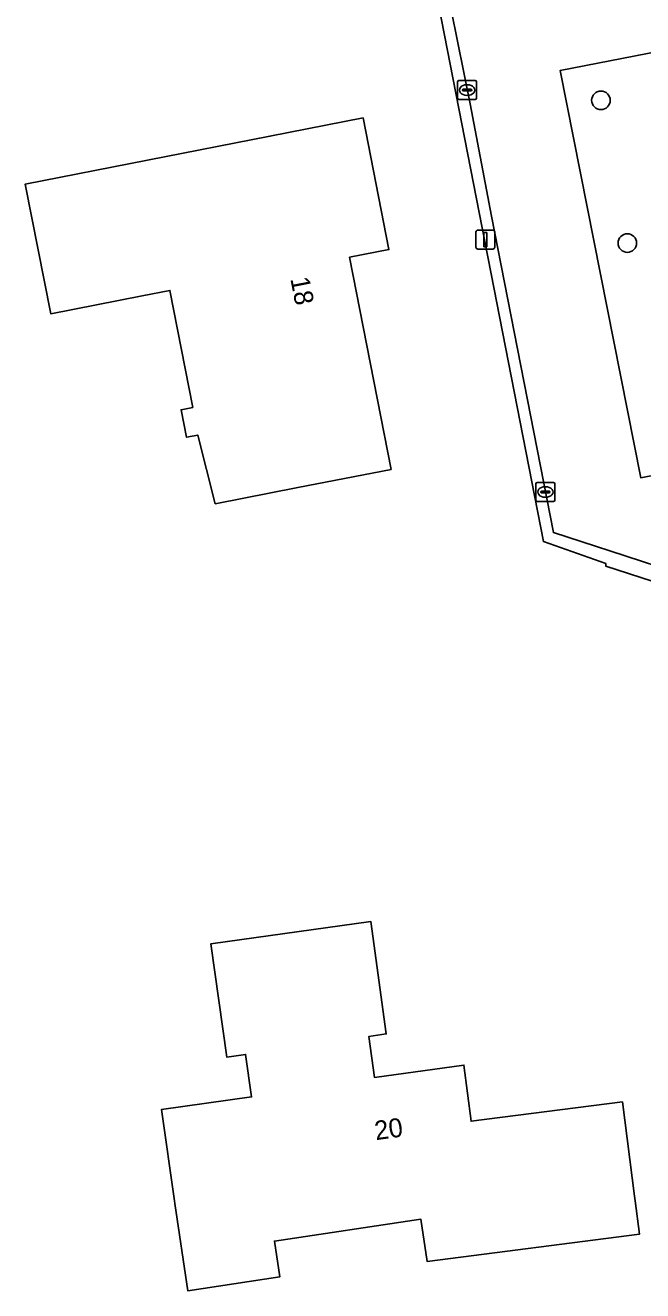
# Model space of a CAD drawing. Extents: x 157648 to 158502, y 379212 to 380938.
# Drawn here: x 158112.2 to 158144.7, y 379995.3 to 380061.9 of the extents above; entities that cross this region are included whole.
import ezdxf

# ---------------------------------------------------------------- set-up
doc = ezdxf.new("R2010")
doc.units = 0
for name, color, linetype in [('IMGEO_Boom', 7, 'Continuous'), ('IMGEO_Erf', 7, 'Continuous'), ('IMGEO_Kolk', 7, 'Continuous'), ('IMGEO_Lichtmast', 7, 'Continuous'), ('IMGEO_Pand', 7, 'Continuous'), ('IMGEO_Pand_nummerreeks', 7, 'Continuous'), ('IMGEO_Parkeervlak_open', 7, 'Continuous'), ('IMGEO_Rijbaan_lokaal_open', 7, 'Continuous'), ('IMGEO_Voetpad_open', 7, 'Continuous')]:
    doc.layers.add(name, color=color, linetype=linetype)

msp = doc.modelspace()

# ---------------------------------------------------------------- linework, layer by layer
at = {"layer": 'IMGEO_Boom'}
for centre in [(158142.465, 380057.947), (158143.855, 380050.43)]:
    msp.add_circle(centre, 0.489, dxfattribs=at)
at = {"layer": 'IMGEO_Erf'}
msp.add_lwpolyline([(158149.538, 380068.611), (158155.471, 380066.892), (158160.736, 380040.358), (158160.878, 380039.359), (158160.402, 380038.942), (158151.387, 380031.489), (158150.884, 380031.013), (158147.066, 380032.238), (158146.999, 380032.028), (158142.731, 380033.416), (158142.714, 380033.567), (158139.433, 380034.714), (158133.918, 380062.997)], dxfattribs=at)
for points in [[(158131.299, 380050.088), (158129.23, 380049.683), (158131.415, 380038.517), (158126.509, 380037.557), (158122.153, 380036.704), (158121.233, 380040.323), (158120.644, 380040.207), (158120.361, 380041.656), (158120.975, 380041.776), (158119.77, 380047.934), (158118.305, 380047.647), (158113.493, 380046.706), (158112.156, 380053.539), (158125.037, 380056.059), (158129.943, 380057.019)], [(158143.597, 380005.212), (158144.234, 380000.253), (158144.267, 380000), (158144.493, 379998.241), (158133.317, 379996.805), (158132.986, 379999.028), (158125.272, 379997.88), (158125.553, 379995.99), (158120.709, 379995.269), (158120.023, 379999.861), (158120.004, 380000), (158119.333, 380004.813), (158124.068, 380005.473), (158123.757, 380007.712), (158122.763, 380007.573), (158121.932, 380013.539), (158130.341, 380014.711), (158131.165, 380008.791), (158130.245, 380008.662), (158130.547, 380006.494), (158135.248, 380007.149), (158135.628, 380004.187)]]:
    msp.add_lwpolyline(points, close=True, dxfattribs=at)
at = {"layer": 'IMGEO_Kolk'}
for p, q in [((158134.916, 380058.062), (158134.916, 380058.914)), ((158134.991, 380058.988), (158135.843, 380058.988)), ((158135.917, 380058.914), (158135.917, 380058.062)), ((158135.175, 380058.482), (158135.175, 380058.494)), ((158135.613, 380058.445), (158135.215, 380058.445)), ((158135.218, 380058.531), (158135.616, 380058.531)), ((158135.404, 380058.768), (158135.429, 380058.768)), ((158135.659, 380058.494), (158135.659, 380058.482)), ((158135.843, 380057.988), (158134.991, 380057.988)), ((158135.427, 380058.208), (158135.402, 380058.208)), ((158139.039, 380036.898), (158139.039, 380037.75)), ((158139.114, 380037.824), (158139.966, 380037.824)), ((158139.527, 380037.604), (158139.552, 380037.604)), ((158140.04, 380037.75), (158140.04, 380036.898)), ((158139.298, 380037.318), (158139.298, 380037.33)), ((158139.736, 380037.281), (158139.338, 380037.281)), ((158139.341, 380037.367), (158139.739, 380037.367)), ((158139.55, 380037.044), (158139.525, 380037.044)), ((158139.782, 380037.33), (158139.782, 380037.318)), ((158139.966, 380036.824), (158139.114, 380036.824))]:
    msp.add_line(p, q, dxfattribs=at)
for points in [[(158134.916, 380058.062), (158134.916, 380058.914)], [(158134.991, 380058.988), (158135.843, 380058.988)], [(158135.917, 380058.914), (158135.917, 380058.062)], [(158135.843, 380057.988), (158134.991, 380057.988)], [(158139.039, 380036.898), (158139.039, 380037.75)], [(158139.114, 380037.824), (158139.966, 380037.824)], [(158140.04, 380037.75), (158140.04, 380036.898)], [(158139.966, 380036.824), (158139.114, 380036.824)]]:
    msp.add_lwpolyline(points, dxfattribs=at)
for centre, radius, start, end in [((158134.993, 380058.912), 0.0765, 91.55205, 178.44795), ((158134.993, 380058.912), 0.0765, 91.55205, 178.44795), ((158135.841, 380058.912), 0.0765, 1.55205, 88.44795), ((158135.841, 380058.912), 0.0765, 1.55205, 88.44795), ((158135.215, 380058.491), 0.0403, 85.87752, 175.75265), ((158135.212, 380058.481), 0.0366, 178.93798, 274.71019), ((158135.616, 380058.488), 0.043, 264.86636, 352.45326), ((158135.62, 380058.493), 0.0386, 1.73085, 96.63898), ((158134.993, 380058.064), 0.0765, 181.55205, 268.44795), ((158134.993, 380058.064), 0.0765, 181.55205, 268.44795), ((158135.841, 380058.064), 0.0765, 271.55205, 358.44795), ((158135.841, 380058.064), 0.0765, 271.55205, 358.44795), ((158139.116, 380037.748), 0.0765, 91.55205, 178.44795), ((158139.116, 380037.748), 0.0765, 91.55205, 178.44795), ((158139.964, 380037.748), 0.0765, 1.55205, 88.44795), ((158139.964, 380037.748), 0.0765, 1.55205, 88.44795), ((158139.338, 380037.327), 0.0403, 85.87752, 175.75265), ((158139.335, 380037.317), 0.0366, 178.93798, 274.71019), ((158139.739, 380037.324), 0.043, 264.86636, 352.45326), ((158139.743, 380037.329), 0.0386, 1.73085, 96.63898), ((158139.116, 380036.9), 0.0765, 181.55205, 268.44795), ((158139.116, 380036.9), 0.0765, 181.55205, 268.44795), ((158139.964, 380036.9), 0.0765, 271.55205, 358.44795), ((158139.964, 380036.9), 0.0765, 271.55205, 358.44795)]:
    msp.add_arc(centre, radius, start, end, dxfattribs=at)
for centre, major_axis, ratio, start_param, end_param in [((158135.403, 380058.488), (-0.387, 0.002), 0.722429, 4.712389, 7.853982), ((158135.428, 380058.488), (-0.39, 0.002), 0.717154, 1.570796, 4.712389), ((158139.526, 380037.324), (-0.387, 0.002), 0.722429, 4.712389, 7.853982), ((158139.551, 380037.324), (-0.39, 0.002), 0.717154, 1.570796, 4.712389)]:
    msp.add_ellipse(centre, major_axis=major_axis, ratio=ratio, start_param=start_param, end_param=end_param, dxfattribs=at)
at = {"layer": 'IMGEO_Lichtmast'}
for p, q in [((158135.881, 380050.212), (158135.881, 380051.012)), ((158135.881, 380051.012), (158135.881, 380050.212)), ((158135.981, 380051.112), (158136.771, 380051.112)), ((158136.771, 380051.112), (158135.981, 380051.112)), ((158136.871, 380051.012), (158136.871, 380050.212)), ((158136.871, 380050.212), (158136.871, 380051.012)), ((158136.771, 380050.112), (158135.981, 380050.112)), ((158135.981, 380050.112), (158136.771, 380050.112))]:
    msp.add_line(p, q, dxfattribs=at)
msp.add_lwpolyline([(158136.301, 380050.987), (158136.451, 380050.987), (158136.451, 380050.237), (158136.301, 380050.237), (158136.301, 380050.987)], dxfattribs=at)
for centre, start, end in [((158135.981, 380051.012), 90, 180), ((158135.981, 380051.012), 90, 180), ((158136.771, 380051.012), 0, 90), ((158136.771, 380051.012), 360, 90), ((158135.981, 380050.212), 180, 270), ((158135.981, 380050.212), 180, 270), ((158136.771, 380050.212), 270, 0), ((158136.771, 380050.212), 270, 0)]:
    msp.add_arc(centre, 0.1, start, end, dxfattribs=at)
at = {"layer": 'IMGEO_Pand'}
for points in [[(158125.037, 380056.059), (158112.156, 380053.539), (158113.493, 380046.706), (158118.305, 380047.647), (158119.77, 380047.934), (158120.975, 380041.776), (158120.361, 380041.656), (158120.644, 380040.207), (158121.233, 380040.323), (158122.153, 380036.704), (158126.509, 380037.557), (158131.415, 380038.517), (158129.23, 380049.683), (158131.299, 380050.088), (158129.943, 380057.019)], [(158133.317, 379996.805), (158144.493, 379998.241), (158144.267, 380000), (158144.234, 380000.253), (158143.597, 380005.212), (158135.628, 380004.187), (158135.248, 380007.149), (158130.547, 380006.494), (158130.245, 380008.662), (158131.165, 380008.791), (158130.341, 380014.711), (158121.932, 380013.539), (158122.763, 380007.573), (158123.757, 380007.712), (158124.068, 380005.473), (158119.333, 380004.813), (158120.004, 380000), (158120.023, 379999.861), (158120.709, 379995.269), (158125.553, 379995.99), (158125.272, 379997.88), (158132.986, 379999.028)]]:
    msp.add_lwpolyline(points, close=True, dxfattribs=at)
at = {"layer": 'IMGEO_Parkeervlak_open'}
msp.add_lwpolyline([(158144.563, 380038.075), (158155.026, 380040.115), (158150.784, 380061.56), (158140.326, 380059.52)], close=True, dxfattribs=at)
at = {"layer": 'IMGEO_Rijbaan_lokaal_open'}
msp.add_lwpolyline([(158139.412, 380066.076), (158134.577, 380062.707), (158135.578, 380057.76), (158136.702, 380051.845), (158139.959, 380035.184), (158142.94, 380034.22), (158147.122, 380032.85), (158151.387, 380031.489), (158160.402, 380038.942), (158156.933, 380056.561), (158155.777, 380062.535), (158155.041, 380066.409)], dxfattribs=at)
msp.add_lwpolyline([(158150.784, 380061.56), (158155.026, 380040.115), (158144.563, 380038.075), (158140.326, 380059.52)], close=True, dxfattribs=at)
at = {"layer": 'IMGEO_Voetpad_open'}
for points in [[(158139.087, 380066.528), (158133.918, 380062.997), (158139.433, 380034.714), (158142.714, 380033.567), (158142.731, 380033.416), (158146.999, 380032.028), (158147.066, 380032.238), (158150.884, 380031.013), (158151.387, 380031.489), (158147.122, 380032.85), (158142.94, 380034.22), (158139.959, 380035.184), (158136.702, 380051.845)], [(158136.702, 380051.845), (158135.578, 380057.76), (158134.577, 380062.707), (158139.412, 380066.076)]]:
    msp.add_lwpolyline(points, dxfattribs=at)

# ---------------------------------------------------------------- texts
at = {"layer": 'IMGEO_Pand_nummerreeks'}
for s, rotation, p in [('18', 281.07192, (158126.108, 380048.554)), ('20', 7.93207, (158130.616, 380003.192))]:
    msp.add_text(s, height=1, rotation=rotation, dxfattribs=at).set_placement(p)

doc.saveas('drawing.dxf')
